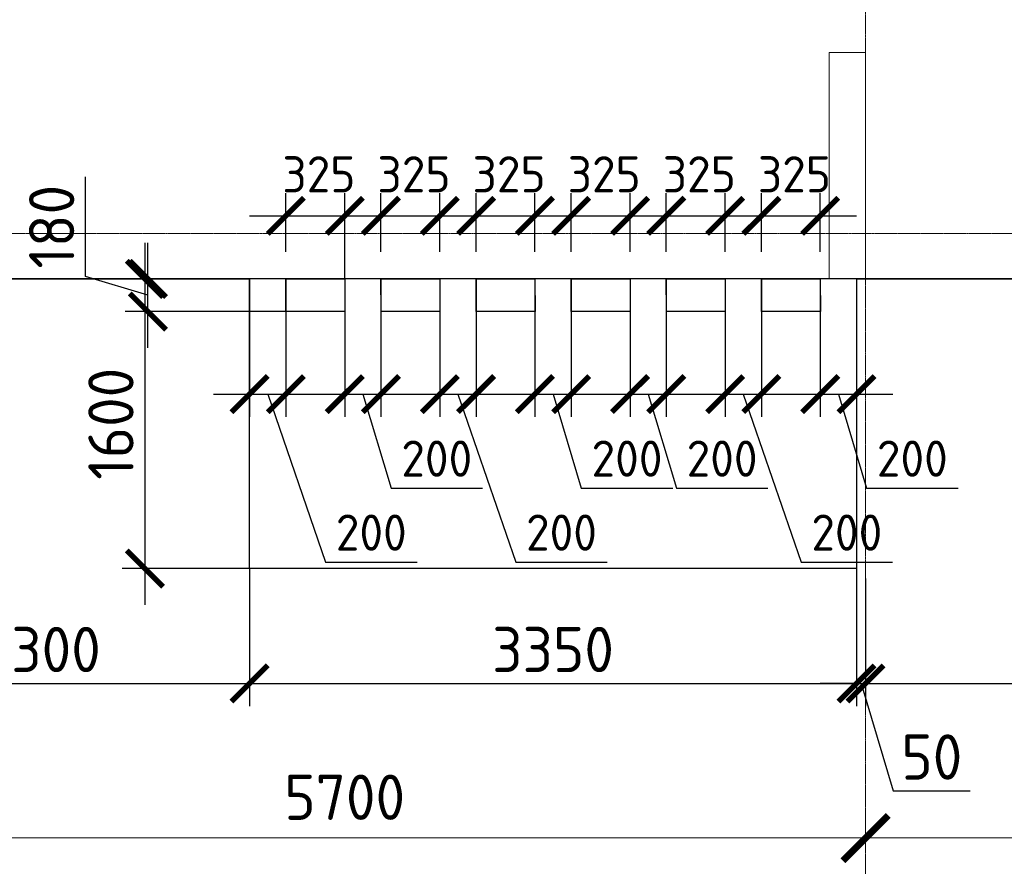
# Model space of a CAD drawing. Header units: millimetres. Extents: x -42044588 to 856694, y -806701 to 941911.
# Tile 779 of 1056: x -173939 to -168504, y -240906 to -236230. Entities that reach past the tile are written whole.
import ezdxf

# ---------------------------------------------------------------- set-up
doc = ezdxf.new("R2010")
doc.units = ezdxf.units.MM
for name, pattern in [('______5', [1100, 800, -100, 100, -100]), ('DASHED', [7, 5, -2, 0]), ('осевая', [50.8, 31.75, -6.35, 6.35, -6.35])]:
    doc.linetypes.add(name, pattern=pattern)
doc.layers.add('Колонна_ бетон', color=7, linetype='Continuous', lineweight=50, true_color=0xb4b496)
for name, color, linetype, lineweight in [('Оси', 40, '______5', 18), ('Перекрытие ж_бетон', 1, 'Continuous', 30), ('РАЗМЕРЫ', 1, 'Continuous', 9)]:
    doc.layers.add(name, color=color, linetype=linetype, lineweight=lineweight)
doc.styles.add('GOST-2.304_Type-B', font='GOST_Common.ttf')
doc.dimstyles.new('СПДС', dxfattribs={"dimscale": 100, "dimtxt": 2.5, "dimasz": 2, "dimexe": 1.25, "dimexo": 0, "dimtad": 1, "dimdec": 0, "dimrnd": 5, "dimtxsty": 'GOST-2.304_Type-B', "dimblk": 'ARCHTICK', "dimcen": 2.5, "dimdle": 2, "dimclrd": 1, "dimclre": 1, "dimclrt": 1, "dimadec": 0, "dimazin": 2, "dimtfac": 0.75, "dimtdec": 0, "dimtmove": 1, "dimatfit": 3, "dimfxl": 0, "dimtolj": 1, "dimarcsym": 0})

# ---------------------------------------------------------------- blocks, each defined once
blk = doc.blocks.new('_ArchTick')
at = {"color": 0, "linetype": 'ByBlock', "const_width": 0.15}
blk.add_lwpolyline([(-0.5, -0.5), (0.5, 0.5)], dxfattribs=at)
blk = doc.blocks.new('*D6723')
at = {"color": 1, "lineweight": -2, "transparency": 16777216}
for p, q in [((-64304.7, -346038.9), (-64304.7, -345913.9)), ((-58604.7, -346038.9), (-58604.7, -345913.9)), ((-64504.7, -346038.9), (-58404.7, -346038.9))]:
    blk.add_line(p, q, dxfattribs=at)
at = {"layer": 'DEFPOINTS', "color": 0, "transparency": 16777216}
for p in [(-64304.7, -346038.9), (-58604.7, -346038.9), (-58604.7, -346038.9)]:
    blk.add_point(p, dxfattribs=at)
at = {"color": 1, "lineweight": -2, "transparency": 16777216, "xscale": 250, "yscale": 250, "zscale": 250, "rotation": 180}
blk.add_blockref('_ArchTick', (-64304.7, -346038.9), dxfattribs=at)
at = {"color": 1, "lineweight": -2, "transparency": 16777216, "xscale": 250, "yscale": 250, "zscale": 250}
blk.add_blockref('_ArchTick', (-58604.7, -346038.9), dxfattribs=at)
at = {"color": 1, "transparency": 16777216, "insert": (-61479.9, -345813.9), "char_height": 250, "width": 83333.333, "attachment_point": 5, "style": 'GOST-2.304_Type-B'}
blk.add_mtext('\\A1;5700', dxfattribs=at)
blk = doc.blocks.new('*D6724')
at = {"color": 1, "lineweight": -2, "transparency": 16777216}
for p, q in [((-58604.7, -346038.9), (-58604.7, -345913.9)), ((-54204.7, -346038.9), (-54204.7, -345913.9)), ((-58804.7, -346038.9), (-54004.7, -346038.9))]:
    blk.add_line(p, q, dxfattribs=at)
at = {"layer": 'DEFPOINTS', "color": 0, "transparency": 16777216}
for p in [(-58604.7, -346038.9), (-54204.7, -346038.9), (-54204.7, -346038.9)]:
    blk.add_point(p, dxfattribs=at)
at = {"color": 1, "lineweight": -2, "transparency": 16777216, "xscale": 250, "yscale": 250, "zscale": 250, "rotation": 180}
blk.add_blockref('_ArchTick', (-58604.7, -346038.9), dxfattribs=at)
at = {"color": 1, "lineweight": -2, "transparency": 16777216, "xscale": 250, "yscale": 250, "zscale": 250}
blk.add_blockref('_ArchTick', (-54204.7, -346038.9), dxfattribs=at)
at = {"color": 1, "transparency": 16777216, "insert": (-56429.9, -345813.9), "char_height": 250, "width": 83333.333, "attachment_point": 5, "style": 'GOST-2.304_Type-B'}
blk.add_mtext('\\A1;4400', dxfattribs=at)
blk = doc.blocks.new('*D713')
at = {"layer": 'DEFPOINTS', "color": 0, "transparency": 16777216}
for p in [(-149569.7, -238288.8), (-169269.7, -239316.6), (-149569.7, -239895.8)]:
    blk.add_point(p, dxfattribs=at)
at = {"layer": 'РАЗМЕРЫ', "color": 1, "lineweight": -2, "transparency": 16777216}
for p, q in [((-149569.7, -238288.8), (-149569.7, -240020.8)), ((-169269.7, -239316.6), (-169269.7, -240020.8)), ((-169469.7, -239895.8), (-149369.7, -239895.8))]:
    blk.add_line(p, q, dxfattribs=at)
at = {"layer": 'РАЗМЕРЫ', "color": 1, "lineweight": -2, "transparency": 16777216, "xscale": 200, "yscale": 200, "zscale": 200, "rotation": 180}
blk.add_blockref('_ArchTick', (-169269.7, -239895.8), dxfattribs=at)
at = {"layer": 'РАЗМЕРЫ', "color": 1, "lineweight": -2, "transparency": 16777216, "xscale": 200, "yscale": 200, "zscale": 200}
blk.add_blockref('_ArchTick', (-149569.7, -239895.8), dxfattribs=at)
at = {"layer": 'РАЗМЕРЫ', "color": 1, "lineweight": 0, "transparency": 16777216, "insert": (-159419.7, -239708.3), "char_height": 250, "attachment_point": 5, "style": 'GOST-2.304_Type-B'}
blk.add_mtext('\\A1;19700', dxfattribs=at)
blk = doc.blocks.new('*D750')
at = {"layer": 'DEFPOINTS', "color": 0, "transparency": 16777216}
for p in [(-196783.4, -237661.7), (-194509.9, -237661.7), (-161702, -237661.7)]:
    blk.add_point(p, dxfattribs=at)
at = {"layer": 'РАЗМЕРЫ', "color": 1, "lineweight": -2, "transparency": 16777216}
for p, q in [((-197127.2, -237558.6), (-197127.2, -237308.6)), ((-196783.4, -237661.7), (-196783.4, -237461.7)), ((-196783.4, -237661.7), (-197127.2, -237558.6)), ((-161702, -237661.7), (-196908.4, -237661.7)), ((-194509.9, -237661.7), (-196908.4, -237661.7)), ((-196783.4, -237661.7), (-196783.4, -237861.7))]:
    blk.add_line(p, q, dxfattribs=at)
at = {"layer": 'РАЗМЕРЫ', "color": 1, "lineweight": -2, "transparency": 16777216, "xscale": 200, "yscale": 200, "zscale": 200}
for rotation in [90, 270]:
    blk.add_blockref('_ArchTick', (-196783.4, -237661.7), dxfattribs=dict(at, rotation=rotation))
at = {"layer": 'РАЗМЕРЫ', "color": 1, "lineweight": 0, "transparency": 16777216, "insert": (-197314.7, -237433.6), "char_height": 250, "attachment_point": 5, "rotation": 90, "style": 'GOST-2.304_Type-B'}
blk.add_mtext('\\A1;0', dxfattribs=at)
blk = doc.blocks.new('подложка стн 1-го этажа')
at = {"layer": 'Колонна_ бетон', "color": 252, "linetype": 'DASHED', "lineweight": 0, "ltscale": 0.5, "true_color": 0x939598, "transparency": 33554687}
for p, q in [((35143.8, 10711.8, -200), (34943.8, 10711.8, -200)), ((34943.8, 10711.8, -200), (34943.8, 9461.8, -200)), ((35143.8, 10711.8, -200), (35143.8, 9461.8, -200)), ((35143.8, 9461.8, -200), (34943.8, 9461.8, -200))]:
    blk.add_line(p, q, dxfattribs=at)
blk = doc.blocks.new('*D736')
at = {"layer": 'DEFPOINTS', "color": 0, "transparency": 16777216}
for p in [(-171651.5, -237661.7), (-173247.6, -239261.7), (-171820.7, -239261.7)]:
    blk.add_point(p, dxfattribs=at)
at = {"layer": 'РАЗМЕРЫ', "color": 1, "lineweight": -2, "transparency": 16777216}
for p, q in [((-173247.6, -237461.7), (-173247.6, -239461.7)), ((-171651.5, -237661.7), (-173372.6, -237661.7)), ((-171820.7, -239261.7), (-173372.6, -239261.7))]:
    blk.add_line(p, q, dxfattribs=at)
at = {"layer": 'РАЗМЕРЫ', "color": 1, "lineweight": -2, "transparency": 16777216, "xscale": 200, "yscale": 200, "zscale": 200}
for p, rotation in [((-173247.6, -237661.7), 90), ((-173247.6, -239261.7), 270)]:
    blk.add_blockref('_ArchTick', p, dxfattribs=dict(at, rotation=rotation))
at = {"layer": 'РАЗМЕРЫ', "color": 1, "lineweight": 0, "transparency": 16777216, "insert": (-173435.1, -238461.7), "char_height": 250, "attachment_point": 5, "rotation": 90, "style": 'GOST-2.304_Type-B'}
blk.add_mtext('\\A1;1600', dxfattribs=at)
blk = doc.blocks.new('*D737')
at = {"layer": 'DEFPOINTS', "color": 0, "transparency": 16777216}
for p in [(-173230.9, -237661.7), (-172224.7, -237661.7, 0), (-172366.1, -237841.7, 0)]:
    blk.add_point(p, dxfattribs=at)
at = {"layer": 'РАЗМЕРЫ', "color": 1, "lineweight": -2, "transparency": 16777216}
for p, q in [((-173574.7, -237648.5), (-173574.7, -237098.5)), ((-173230.9, -238041.7), (-173230.9, -237461.7)), ((-173230.9, -237751.7), (-173574.7, -237648.5)), ((-172224.7, -237661.7), (-173355.9, -237661.7)), ((-172366.1, -237841.7), (-173355.9, -237841.7))]:
    blk.add_line(p, q, dxfattribs=at)
at = {"layer": 'РАЗМЕРЫ', "color": 1, "lineweight": -2, "transparency": 16777216, "xscale": 200, "yscale": 200, "zscale": 200}
for p, rotation in [((-173230.9, -237661.7), 90), ((-173230.9, -237841.7), 270)]:
    blk.add_blockref('_ArchTick', p, dxfattribs=dict(at, rotation=rotation))
at = {"layer": 'РАЗМЕРЫ', "color": 1, "lineweight": 0, "transparency": 16777216, "insert": (-173762.2, -237373.5), "char_height": 250, "attachment_point": 5, "rotation": 90, "style": 'GOST-2.304_Type-B'}
blk.add_mtext('\\A1;180', dxfattribs=at)
blk = doc.blocks.new('*D738')
at = {"layer": 'DEFPOINTS', "color": 0, "transparency": 16777216}
for p in [(-169519.7, -237661.7, 0), (-169319.7, -237661.7), (-169319.7, -238297.8)]:
    blk.add_point(p, dxfattribs=at)
at = {"layer": 'РАЗМЕРЫ', "color": 1, "lineweight": -2, "transparency": 16777216}
for p, q in [((-169519.7, -237661.7), (-169519.7, -238422.8)), ((-169319.7, -237661.7), (-169319.7, -238422.8)), ((-169719.7, -238297.8), (-169119.7, -238297.8)), ((-169419.7, -238297.8), (-169264.1, -238816.6)), ((-169264.1, -238816.6), (-168759.1, -238816.6))]:
    blk.add_line(p, q, dxfattribs=at)
at = {"layer": 'РАЗМЕРЫ', "color": 1, "lineweight": -2, "transparency": 16777216, "xscale": 200, "yscale": 200, "zscale": 200, "rotation": 180}
blk.add_blockref('_ArchTick', (-169519.7, -238297.8), dxfattribs=at)
at = {"layer": 'РАЗМЕРЫ', "color": 1, "lineweight": -2, "transparency": 16777216, "xscale": 200, "yscale": 200, "zscale": 200}
blk.add_blockref('_ArchTick', (-169319.7, -238297.8), dxfattribs=at)
at = {"layer": 'РАЗМЕРЫ', "color": 1, "lineweight": 0, "transparency": 16777216, "insert": (-169011.6, -238654.1), "char_height": 200, "attachment_point": 5, "style": 'GOST-2.304_Type-B'}
blk.add_mtext('\\A1;200', dxfattribs=at)
blk = doc.blocks.new('*D739')
at = {"layer": 'DEFPOINTS', "color": 0, "transparency": 16777216}
for p in [(-170044.8, -237661.7, 0), (-169844.8, -237661.7), (-169844.8, -238297.8)]:
    blk.add_point(p, dxfattribs=at)
at = {"layer": 'РАЗМЕРЫ', "color": 1, "lineweight": -2, "transparency": 16777216}
for p, q in [((-170044.8, -237661.7), (-170044.8, -238422.8)), ((-169844.8, -237661.7), (-169844.8, -238422.8)), ((-170244.8, -238297.8), (-169644.8, -238297.8)), ((-169944.8, -238297.8), (-169625.6, -239225.1)), ((-169625.6, -239225.1), (-169120.6, -239225.1))]:
    blk.add_line(p, q, dxfattribs=at)
at = {"layer": 'РАЗМЕРЫ', "color": 1, "lineweight": -2, "transparency": 16777216, "xscale": 200, "yscale": 200, "zscale": 200, "rotation": 180}
blk.add_blockref('_ArchTick', (-170044.8, -238297.8), dxfattribs=at)
at = {"layer": 'РАЗМЕРЫ', "color": 1, "lineweight": -2, "transparency": 16777216, "xscale": 200, "yscale": 200, "zscale": 200}
blk.add_blockref('_ArchTick', (-169844.8, -238297.8), dxfattribs=at)
at = {"layer": 'РАЗМЕРЫ', "color": 1, "lineweight": 0, "transparency": 16777216, "insert": (-169373.1, -239062.6), "char_height": 200, "attachment_point": 5, "style": 'GOST-2.304_Type-B'}
blk.add_mtext('\\A1;200', dxfattribs=at)
blk = doc.blocks.new('*D740')
at = {"layer": 'DEFPOINTS', "color": 0, "transparency": 16777216}
for p in [(-172144.6, -237661.7, 0), (-171944.6, -237661.7), (-171944.6, -238297.8)]:
    blk.add_point(p, dxfattribs=at)
at = {"layer": 'РАЗМЕРЫ', "color": 1, "lineweight": -2, "transparency": 16777216}
for p, q in [((-172144.6, -237661.7), (-172144.6, -238422.8)), ((-171944.6, -237661.7), (-171944.6, -238422.8)), ((-172344.6, -238297.8), (-171744.6, -238297.8)), ((-172044.6, -238297.8), (-171889, -238816.6)), ((-171889, -238816.6), (-171384, -238816.6))]:
    blk.add_line(p, q, dxfattribs=at)
at = {"layer": 'РАЗМЕРЫ', "color": 1, "lineweight": -2, "transparency": 16777216, "xscale": 200, "yscale": 200, "zscale": 200, "rotation": 180}
blk.add_blockref('_ArchTick', (-172144.6, -238297.8), dxfattribs=at)
at = {"layer": 'РАЗМЕРЫ', "color": 1, "lineweight": -2, "transparency": 16777216, "xscale": 200, "yscale": 200, "zscale": 200}
blk.add_blockref('_ArchTick', (-171944.6, -238297.8), dxfattribs=at)
at = {"layer": 'РАЗМЕРЫ', "color": 1, "lineweight": 0, "transparency": 16777216, "insert": (-171636.5, -238654.1), "char_height": 200, "attachment_point": 5, "style": 'GOST-2.304_Type-B'}
blk.add_mtext('\\A1;200', dxfattribs=at)
blk = doc.blocks.new('*D741')
at = {"layer": 'DEFPOINTS', "color": 0, "transparency": 16777216}
for p in [(-172669.7, -237661.7, 0), (-172469.7, -237661.7), (-172469.7, -238297.8)]:
    blk.add_point(p, dxfattribs=at)
at = {"layer": 'РАЗМЕРЫ', "color": 1, "lineweight": -2, "transparency": 16777216}
for p, q in [((-172669.7, -237661.7), (-172669.7, -238422.8)), ((-172469.7, -237661.7), (-172469.7, -238422.8)), ((-172869.7, -238297.8), (-172269.7, -238297.8)), ((-172569.7, -238297.8), (-172250.6, -239225.1)), ((-172250.6, -239225.1), (-171745.6, -239225.1))]:
    blk.add_line(p, q, dxfattribs=at)
at = {"layer": 'РАЗМЕРЫ', "color": 1, "lineweight": -2, "transparency": 16777216, "xscale": 200, "yscale": 200, "zscale": 200, "rotation": 180}
blk.add_blockref('_ArchTick', (-172669.7, -238297.8), dxfattribs=at)
at = {"layer": 'РАЗМЕРЫ', "color": 1, "lineweight": -2, "transparency": 16777216, "xscale": 200, "yscale": 200, "zscale": 200}
blk.add_blockref('_ArchTick', (-172469.7, -238297.8), dxfattribs=at)
at = {"layer": 'РАЗМЕРЫ', "color": 1, "lineweight": 0, "transparency": 16777216, "insert": (-171998.1, -239062.6), "char_height": 200, "attachment_point": 5, "style": 'GOST-2.304_Type-B'}
blk.add_mtext('\\A1;200', dxfattribs=at)
blk = doc.blocks.new('*D742')
at = {"layer": 'DEFPOINTS', "color": 0, "transparency": 16777216}
for p in [(-171094.6, -237661.7, 0), (-170894.6, -237661.7), (-170894.6, -238297.8)]:
    blk.add_point(p, dxfattribs=at)
at = {"layer": 'РАЗМЕРЫ', "color": 1, "lineweight": -2, "transparency": 16777216}
for p, q in [((-171094.6, -237661.7), (-171094.6, -238422.8)), ((-170894.6, -237661.7), (-170894.6, -238422.8)), ((-171294.6, -238297.8), (-170694.6, -238297.8)), ((-170994.6, -238297.8), (-170839, -238816.6)), ((-170839, -238816.6), (-170334, -238816.6))]:
    blk.add_line(p, q, dxfattribs=at)
at = {"layer": 'РАЗМЕРЫ', "color": 1, "lineweight": -2, "transparency": 16777216, "xscale": 200, "yscale": 200, "zscale": 200, "rotation": 180}
blk.add_blockref('_ArchTick', (-171094.6, -238297.8), dxfattribs=at)
at = {"layer": 'РАЗМЕРЫ', "color": 1, "lineweight": -2, "transparency": 16777216, "xscale": 200, "yscale": 200, "zscale": 200}
blk.add_blockref('_ArchTick', (-170894.6, -238297.8), dxfattribs=at)
at = {"layer": 'РАЗМЕРЫ', "color": 1, "lineweight": 0, "transparency": 16777216, "insert": (-170586.5, -238654.1), "char_height": 200, "attachment_point": 5, "style": 'GOST-2.304_Type-B'}
blk.add_mtext('\\A1;200', dxfattribs=at)
blk = doc.blocks.new('*D743')
at = {"layer": 'DEFPOINTS', "color": 0, "transparency": 16777216}
for p in [(-171619.7, -237661.7, 0), (-171419.7, -237661.7), (-171419.7, -238297.8)]:
    blk.add_point(p, dxfattribs=at)
at = {"layer": 'РАЗМЕРЫ', "color": 1, "lineweight": -2, "transparency": 16777216}
for p, q in [((-171619.7, -237661.7), (-171619.7, -238422.8)), ((-171419.7, -237661.7), (-171419.7, -238422.8)), ((-171819.7, -238297.8), (-171219.7, -238297.8)), ((-171519.7, -238297.8), (-171200.6, -239225.1)), ((-171200.6, -239225.1), (-170695.6, -239225.1))]:
    blk.add_line(p, q, dxfattribs=at)
at = {"layer": 'РАЗМЕРЫ', "color": 1, "lineweight": -2, "transparency": 16777216, "xscale": 200, "yscale": 200, "zscale": 200, "rotation": 180}
blk.add_blockref('_ArchTick', (-171619.7, -238297.8), dxfattribs=at)
at = {"layer": 'РАЗМЕРЫ', "color": 1, "lineweight": -2, "transparency": 16777216, "xscale": 200, "yscale": 200, "zscale": 200}
blk.add_blockref('_ArchTick', (-171419.7, -238297.8), dxfattribs=at)
at = {"layer": 'РАЗМЕРЫ', "color": 1, "lineweight": 0, "transparency": 16777216, "insert": (-170948.1, -239062.6), "char_height": 200, "attachment_point": 5, "style": 'GOST-2.304_Type-B'}
blk.add_mtext('\\A1;200', dxfattribs=at)
blk = doc.blocks.new('*D744')
at = {"layer": 'DEFPOINTS', "color": 0, "transparency": 16777216}
for p in [(-170569.7, -237661.7, 0), (-170369.7, -237661.7), (-170369.7, -238297.8)]:
    blk.add_point(p, dxfattribs=at)
at = {"layer": 'РАЗМЕРЫ', "color": 1, "lineweight": -2, "transparency": 16777216}
for p, q in [((-170569.7, -237661.7), (-170569.7, -238422.8)), ((-170369.7, -237661.7), (-170369.7, -238422.8)), ((-170769.7, -238297.8), (-170169.7, -238297.8)), ((-170469.7, -238297.8), (-170314.1, -238816.6)), ((-170314.1, -238816.6), (-169809.1, -238816.6))]:
    blk.add_line(p, q, dxfattribs=at)
at = {"layer": 'РАЗМЕРЫ', "color": 1, "lineweight": -2, "transparency": 16777216, "xscale": 200, "yscale": 200, "zscale": 200, "rotation": 180}
blk.add_blockref('_ArchTick', (-170569.7, -238297.8), dxfattribs=at)
at = {"layer": 'РАЗМЕРЫ', "color": 1, "lineweight": -2, "transparency": 16777216, "xscale": 200, "yscale": 200, "zscale": 200}
blk.add_blockref('_ArchTick', (-170369.7, -238297.8), dxfattribs=at)
at = {"layer": 'РАЗМЕРЫ', "color": 1, "lineweight": 0, "transparency": 16777216, "insert": (-170061.6, -238654.1), "char_height": 200, "attachment_point": 5, "style": 'GOST-2.304_Type-B'}
blk.add_mtext('\\A1;200', dxfattribs=at)
blk = doc.blocks.new('*D759')
at = {"layer": 'DEFPOINTS', "color": 0, "transparency": 16777216}
for p in [(-172144.7, -237313.1), (-172469.7, -237511.7), (-172144.7, -237661.7, 0)]:
    blk.add_point(p, dxfattribs=at)
at = {"layer": 'РАЗМЕРЫ', "color": 1, "lineweight": -2, "transparency": 16777216}
for p, q in [((-172469.7, -237511.7), (-172469.7, -237188.1)), ((-172144.7, -237661.7), (-172144.7, -237188.1)), ((-172669.7, -237313.1), (-171944.7, -237313.1))]:
    blk.add_line(p, q, dxfattribs=at)
at = {"layer": 'РАЗМЕРЫ', "color": 1, "lineweight": -2, "transparency": 16777216, "xscale": 200, "yscale": 200, "zscale": 200, "rotation": 180}
blk.add_blockref('_ArchTick', (-172469.7, -237313.1), dxfattribs=at)
at = {"layer": 'РАЗМЕРЫ', "color": 1, "lineweight": -2, "transparency": 16777216, "xscale": 200, "yscale": 200, "zscale": 200}
blk.add_blockref('_ArchTick', (-172144.7, -237313.1), dxfattribs=at)
at = {"layer": 'РАЗМЕРЫ', "color": 1, "lineweight": 0, "transparency": 16777216, "insert": (-172287.2, -237084), "char_height": 200, "attachment_point": 5, "style": 'GOST-2.304_Type-B'}
blk.add_mtext('\\A1;325', dxfattribs=at)
blk = doc.blocks.new('*D745')
at = {"layer": 'DEFPOINTS', "color": 0, "transparency": 16777216}
for p in [(-171619.7, -237313.1), (-171944.7, -237511.7), (-171619.7, -237511.7, 0)]:
    blk.add_point(p, dxfattribs=at)
at = {"layer": 'РАЗМЕРЫ', "color": 1, "lineweight": -2, "transparency": 16777216}
for p, q in [((-171944.7, -237511.7), (-171944.7, -237188.1)), ((-171619.7, -237511.7), (-171619.7, -237188.1)), ((-172144.7, -237313.1), (-171419.7, -237313.1))]:
    blk.add_line(p, q, dxfattribs=at)
at = {"layer": 'РАЗМЕРЫ', "color": 1, "lineweight": -2, "transparency": 16777216, "xscale": 200, "yscale": 200, "zscale": 200, "rotation": 180}
blk.add_blockref('_ArchTick', (-171944.7, -237313.1), dxfattribs=at)
at = {"layer": 'РАЗМЕРЫ', "color": 1, "lineweight": -2, "transparency": 16777216, "xscale": 200, "yscale": 200, "zscale": 200}
blk.add_blockref('_ArchTick', (-171619.7, -237313.1), dxfattribs=at)
at = {"layer": 'РАЗМЕРЫ', "color": 1, "lineweight": 0, "transparency": 16777216, "insert": (-171762.2, -237084), "char_height": 200, "attachment_point": 5, "style": 'GOST-2.304_Type-B'}
blk.add_mtext('\\A1;325', dxfattribs=at)
blk = doc.blocks.new('*D746')
at = {"layer": 'DEFPOINTS', "color": 0, "transparency": 16777216}
for p in [(-171094.7, -237313.1), (-171419.7, -237511.7), (-171094.7, -237511.7, 0)]:
    blk.add_point(p, dxfattribs=at)
at = {"layer": 'РАЗМЕРЫ', "color": 1, "lineweight": -2, "transparency": 16777216}
for p, q in [((-171419.7, -237511.7), (-171419.7, -237188.1)), ((-171094.7, -237511.7), (-171094.7, -237188.1)), ((-171619.7, -237313.1), (-170894.7, -237313.1))]:
    blk.add_line(p, q, dxfattribs=at)
at = {"layer": 'РАЗМЕРЫ', "color": 1, "lineweight": -2, "transparency": 16777216, "xscale": 200, "yscale": 200, "zscale": 200, "rotation": 180}
blk.add_blockref('_ArchTick', (-171419.7, -237313.1), dxfattribs=at)
at = {"layer": 'РАЗМЕРЫ', "color": 1, "lineweight": -2, "transparency": 16777216, "xscale": 200, "yscale": 200, "zscale": 200}
blk.add_blockref('_ArchTick', (-171094.7, -237313.1), dxfattribs=at)
at = {"layer": 'РАЗМЕРЫ', "color": 1, "lineweight": 0, "transparency": 16777216, "insert": (-171237.2, -237084), "char_height": 200, "attachment_point": 5, "style": 'GOST-2.304_Type-B'}
blk.add_mtext('\\A1;325', dxfattribs=at)
blk = doc.blocks.new('*D747')
at = {"layer": 'DEFPOINTS', "color": 0, "transparency": 16777216}
for p in [(-170569.7, -237313.1), (-170894.7, -237511.7), (-170569.7, -237511.7, 0)]:
    blk.add_point(p, dxfattribs=at)
at = {"layer": 'РАЗМЕРЫ', "color": 1, "lineweight": -2, "transparency": 16777216}
for p, q in [((-170894.7, -237511.7), (-170894.7, -237188.1)), ((-170569.7, -237511.7), (-170569.7, -237188.1)), ((-171094.7, -237313.1), (-170369.7, -237313.1))]:
    blk.add_line(p, q, dxfattribs=at)
at = {"layer": 'РАЗМЕРЫ', "color": 1, "lineweight": -2, "transparency": 16777216, "xscale": 200, "yscale": 200, "zscale": 200, "rotation": 180}
blk.add_blockref('_ArchTick', (-170894.7, -237313.1), dxfattribs=at)
at = {"layer": 'РАЗМЕРЫ', "color": 1, "lineweight": -2, "transparency": 16777216, "xscale": 200, "yscale": 200, "zscale": 200}
blk.add_blockref('_ArchTick', (-170569.7, -237313.1), dxfattribs=at)
at = {"layer": 'РАЗМЕРЫ', "color": 1, "lineweight": 0, "transparency": 16777216, "insert": (-170712.3, -237084), "char_height": 200, "attachment_point": 5, "style": 'GOST-2.304_Type-B'}
blk.add_mtext('\\A1;325', dxfattribs=at)
blk = doc.blocks.new('*D748')
at = {"layer": 'DEFPOINTS', "color": 0, "transparency": 16777216}
for p in [(-170044.7, -237313.1), (-170369.7, -237511.7), (-170044.7, -237511.7, 0)]:
    blk.add_point(p, dxfattribs=at)
at = {"layer": 'РАЗМЕРЫ', "color": 1, "lineweight": -2, "transparency": 16777216}
for p, q in [((-170369.7, -237511.7), (-170369.7, -237188.1)), ((-170044.7, -237511.7), (-170044.7, -237188.1)), ((-170569.7, -237313.1), (-169844.7, -237313.1))]:
    blk.add_line(p, q, dxfattribs=at)
at = {"layer": 'РАЗМЕРЫ', "color": 1, "lineweight": -2, "transparency": 16777216, "xscale": 200, "yscale": 200, "zscale": 200, "rotation": 180}
blk.add_blockref('_ArchTick', (-170369.7, -237313.1), dxfattribs=at)
at = {"layer": 'РАЗМЕРЫ', "color": 1, "lineweight": -2, "transparency": 16777216, "xscale": 200, "yscale": 200, "zscale": 200}
blk.add_blockref('_ArchTick', (-170044.7, -237313.1), dxfattribs=at)
at = {"layer": 'РАЗМЕРЫ', "color": 1, "lineweight": 0, "transparency": 16777216, "insert": (-170187.3, -237084), "char_height": 200, "attachment_point": 5, "style": 'GOST-2.304_Type-B'}
blk.add_mtext('\\A1;325', dxfattribs=at)
blk = doc.blocks.new('*D749')
at = {"layer": 'DEFPOINTS', "color": 0, "transparency": 16777216}
for p in [(-169519.8, -237313.1), (-169844.8, -237511.7), (-169519.8, -237511.7, 0)]:
    blk.add_point(p, dxfattribs=at)
at = {"layer": 'РАЗМЕРЫ', "color": 1, "lineweight": -2, "transparency": 16777216}
for p, q in [((-169844.8, -237511.7), (-169844.8, -237188.1)), ((-169519.8, -237511.7), (-169519.8, -237188.1)), ((-170044.8, -237313.1), (-169319.8, -237313.1))]:
    blk.add_line(p, q, dxfattribs=at)
at = {"layer": 'РАЗМЕРЫ', "color": 1, "lineweight": -2, "transparency": 16777216, "xscale": 200, "yscale": 200, "zscale": 200, "rotation": 180}
blk.add_blockref('_ArchTick', (-169844.8, -237313.1), dxfattribs=at)
at = {"layer": 'РАЗМЕРЫ', "color": 1, "lineweight": -2, "transparency": 16777216, "xscale": 200, "yscale": 200, "zscale": 200}
blk.add_blockref('_ArchTick', (-169519.8, -237313.1), dxfattribs=at)
at = {"layer": 'РАЗМЕРЫ', "color": 1, "lineweight": 0, "transparency": 16777216, "insert": (-169662.3, -237084), "char_height": 200, "attachment_point": 5, "style": 'GOST-2.304_Type-B'}
blk.add_mtext('\\A1;325', dxfattribs=at)
blk = doc.blocks.new('*D765')
at = {"layer": 'DEFPOINTS', "color": 0, "transparency": 16777216}
for p in [(-172669.7, -239261.7), (-169319.7, -239261.7), (-169319.7, -239895.8)]:
    blk.add_point(p, dxfattribs=at)
at = {"layer": 'РАЗМЕРЫ', "color": 1, "lineweight": -2, "transparency": 16777216}
for p, q in [((-172669.7, -239261.7), (-172669.7, -240020.8)), ((-169319.7, -239261.7), (-169319.7, -240020.8)), ((-172869.7, -239895.8), (-169119.7, -239895.8))]:
    blk.add_line(p, q, dxfattribs=at)
at = {"layer": 'РАЗМЕРЫ', "color": 1, "lineweight": -2, "transparency": 16777216, "xscale": 200, "yscale": 200, "zscale": 200, "rotation": 180}
blk.add_blockref('_ArchTick', (-172669.7, -239895.8), dxfattribs=at)
at = {"layer": 'РАЗМЕРЫ', "color": 1, "lineweight": -2, "transparency": 16777216, "xscale": 200, "yscale": 200, "zscale": 200}
blk.add_blockref('_ArchTick', (-169319.7, -239895.8), dxfattribs=at)
at = {"layer": 'РАЗМЕРЫ', "color": 1, "lineweight": 0, "transparency": 16777216, "insert": (-170994.7, -239708.3), "char_height": 250, "attachment_point": 5, "style": 'GOST-2.304_Type-B'}
blk.add_mtext('\\A1;3350', dxfattribs=at)
blk = doc.blocks.new('*D766')
at = {"layer": 'DEFPOINTS', "color": 0, "transparency": 16777216}
for p in [(-169319.7, -239261.7), (-169269.7, -239316.6), (-169269.7, -239895.8)]:
    blk.add_point(p, dxfattribs=at)
at = {"layer": 'РАЗМЕРЫ', "color": 1, "lineweight": -2, "transparency": 16777216}
for p, q in [((-169319.7, -239261.7), (-169319.7, -240020.8)), ((-169269.7, -239316.6), (-169269.7, -240020.8)), ((-169319.7, -239895.8), (-169519.7, -239895.8)), ((-169319.7, -239895.8), (-169269.7, -239895.8)), ((-169319.7, -239895.8), (-169269.7, -239895.8)), ((-169294.7, -239895.8), (-169116.6, -240489.5)), ((-169269.7, -239895.8), (-169069.7, -239895.8)), ((-169116.6, -240489.5), (-168691.6, -240489.5))]:
    blk.add_line(p, q, dxfattribs=at)
at = {"layer": 'РАЗМЕРЫ', "color": 1, "lineweight": -2, "transparency": 16777216, "xscale": 200, "yscale": 200, "zscale": 200}
blk.add_blockref('_ArchTick', (-169319.7, -239895.8), dxfattribs=at)
at = {"layer": 'РАЗМЕРЫ', "color": 1, "lineweight": -2, "transparency": 16777216, "xscale": 200, "yscale": 200, "zscale": 200, "rotation": 180}
blk.add_blockref('_ArchTick', (-169269.7, -239895.8), dxfattribs=at)
at = {"layer": 'РАЗМЕРЫ', "color": 1, "lineweight": 0, "transparency": 16777216, "insert": (-168904.1, -240302), "char_height": 250, "attachment_point": 5, "style": 'GOST-2.304_Type-B'}
blk.add_mtext('\\A1;50', dxfattribs=at)
blk = doc.blocks.new('*D686')
at = {"layer": 'DEFPOINTS', "color": 0, "transparency": 16777216}
for p in [(-174969.7, -239441.7), (-172669.7, -239711.6), (-172669.7, -239895.8)]:
    blk.add_point(p, dxfattribs=at)
at = {"layer": 'РАЗМЕРЫ', "color": 1, "lineweight": -2, "transparency": 16777216}
for p, q in [((-174969.7, -239441.7), (-174969.7, -240020.8)), ((-172669.7, -239711.6), (-172669.7, -240020.8)), ((-175169.7, -239895.8), (-172469.7, -239895.8))]:
    blk.add_line(p, q, dxfattribs=at)
at = {"layer": 'РАЗМЕРЫ', "color": 1, "lineweight": -2, "transparency": 16777216, "xscale": 200, "yscale": 200, "zscale": 200, "rotation": 180}
blk.add_blockref('_ArchTick', (-174969.7, -239895.8), dxfattribs=at)
at = {"layer": 'РАЗМЕРЫ', "color": 1, "lineweight": -2, "transparency": 16777216, "xscale": 200, "yscale": 200, "zscale": 200}
blk.add_blockref('_ArchTick', (-172669.7, -239895.8), dxfattribs=at)
at = {"layer": 'РАЗМЕРЫ', "color": 1, "lineweight": 0, "transparency": 16777216, "insert": (-173819.7, -239708.3), "char_height": 250, "attachment_point": 5, "style": 'GOST-2.304_Type-B'}
blk.add_mtext('\\A1;2300', dxfattribs=at)
blk = doc.blocks.new('оси блок 2')
at = {"layer": 'Оси', "color": 16, "linetype": 'осевая', "lineweight": 0, "ltscale": 0.25, "transparency": 33554687}
for p, q in [((-58604.7, -322543), (-58604.7, -347914.1)), ((-89822.3, -342701.3), (-37238.5, -342701.3))]:
    blk.add_line(p, q, dxfattribs=at)
for base, p1, p2, picture, middle in [((-58604.7, -346038.9), (-64304.7, -346038.9), (-58604.7, -346038.9), '*D6723', (-61479.9, -346038.9)), ((-54204.7, -346038.9), (-58604.7, -346038.9), (-54204.7, -346038.9), '*D6724', (-56429.9, -346038.9))]:
    dim = blk.add_linear_dim(base=base, p1=p1, p2=p2, dimstyle='СПДС', override={"dimgap": 1})
    dim.commit()
    dim.dimension.update_dxf_attribs({"geometry": picture, "text_midpoint": middle, "dimtype": 160})

msp = doc.modelspace()

# ---------------------------------------------------------------- linework, layer by layer
at = {"layer": 'Перекрытие ж_бетон'}
for p, q in [((-172669.689, -239261.692), (-172669.689, -237661.693)), ((-169319.689, -237661.693), (-169319.689, -239261.692)), ((-169319.689, -239261.692), (-172669.689, -239261.692))]:
    msp.add_line(p, q, dxfattribs=at)
for points in [[(-169319.689, -237661.693), (-162669.689, -237661.693), (-162669.689, -237661.692), (-159320.149, -237661.692), (-159320.154, -237661.692), (-149319.689, -237661.693), (-149319.689, -220761.693), (-159369.689, -220761.693), (-159369.689, -220761.693), (-162719.689, -220761.693), (-162719.689, -220761.693), (-176159.689, -220761.693)], [(-184419.594, -237661.692), (-178069.525, -237661.692), (-178069.522, -237661.693), (-174719.524, -237661.693), (-174719.524, -237661.693), (-172669.689, -237661.693)]]:
    msp.add_lwpolyline(points, dxfattribs=at)
for points, elevation in [([(-172143.967, -237841.683), (-172468.967, -237841.683), (-172469.737, -237661.693), (-172144.737, -237661.693)], 0.018), ([(-171618.887, -237841.683), (-171943.887, -237841.683), (-171944.657, -237661.693), (-171619.657, -237661.693)], -0.071), ([(-171093.994, -237841.683), (-171418.994, -237841.683), (-171419.764, -237661.693), (-171094.764, -237661.693)], 0.036), ([(-170568.914, -237841.683), (-170893.914, -237841.683), (-170894.684, -237661.693), (-170569.684, -237661.693)], -0.053), ([(-170044.021, -237841.683), (-170369.021, -237841.683), (-170369.79, -237661.693), (-170044.79, -237661.693)], -0.053), ([(-169519.034, -237841.683), (-169844.034, -237841.683), (-169844.804, -237661.693), (-169519.804, -237661.693)], 0.089)]:
    msp.add_lwpolyline(points, close=True, dxfattribs=dict(at, elevation=elevation))

# ---------------------------------------------------------------- block references
msp.add_blockref('подложка стн 1-го этажа', (-204413.612, -247123.487, 560))
at = {"layer": 'РАЗМЕРЫ'}
msp.add_blockref('оси блок 2', (-110664.971, 105289.629), dxfattribs=at)

# ---------------------------------------------------------------- dimensions: what is measured, and where the dimension line sits
at = {"layer": 'РАЗМЕРЫ', "lineweight": 0}
for base, p1, p2, picture, middle in [((-172144.689, -237313.07, -0.018), (-172469.689, -237511.658, -0.018), (-172144.689, -237661.658, 0.018), '*D759', (-172287.213, -237246.485, -0.018)), ((-171619.702, -237313.07), (-171944.702, -237511.658), (-171619.702, -237511.658, 0.018), '*D745', (-171762.227, -237246.485)), ((-171094.716, -237313.07, 0.018), (-171419.716, -237511.658, 0.018), (-171094.716, -237511.658, 0.036), '*D746', (-171237.24, -237246.485, 0.018)), ((-170569.729, -237313.07, 0.036), (-170894.729, -237511.658, 0.036), (-170569.729, -237511.658, 0.053), '*D747', (-170712.253, -237246.485, 0.036)), ((-170044.742, -237313.07, 0.053), (-170369.742, -237511.658, 0.053), (-170044.742, -237511.658, 0.071), '*D748', (-170187.267, -237246.485, 0.053)), ((-169519.756, -237313.07, 0.071), (-169844.756, -237511.658, 0.071), (-169519.756, -237511.658, 0.089), '*D749', (-169662.28, -237246.485, 0.071))]:
    dim = msp.add_linear_dim(base=base, p1=p1, p2=p2, dimstyle='СПДС', override={"dimtxt": 2, "dimasz": 2, "dimrnd": 5}, dxfattribs=at)
    dim.commit()
    dim.dimension.update_dxf_attribs({"geometry": picture, "text_midpoint": middle, "dimtype": 160})
for base, p1, p2, angle, override, picture, middle in [((-173230.941, -237661.658), (-172366.067, -237841.683, 0.018), (-172224.698, -237661.658, 0.018), 270, {"dimrnd": 5}, '*D737', (-173762.191, -237586.045)), ((-196783.425839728, -237661.692540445), (-161702.015667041, -237661.692540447), (-194509.93210598, -237661.692540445), 90, {"dimrnd": 5}, '*D750', (-197314.675839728, -237496.067540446)), ((-173247.582, -239261.658), (-171651.547, -237661.658), (-171820.729, -239261.658), 90, {"dimrnd": 5}, '*D736', (-173435.082, -238461.658)), ((-171944.609, -238297.836, -0.089), (-172144.609, -237661.658, -0.071), (-171944.609, -237661.658, -0.089), 180, {"dimtxt": 2, "dimasz": 2, "dimrnd": 5}, '*D740', (-171826.484, -238654.086, -0.089)), ((-170894.636, -238297.836, -0.071), (-171094.636, -237661.658, -0.053), (-170894.636, -237661.658, -0.071), 180, {"dimtxt": 2, "dimasz": 2, "dimrnd": 5}, '*D742', (-170776.511, -238654.086, -0.071)), ((-170369.684, -238297.836, -0.053), (-170569.684, -237661.658, -0.036), (-170369.684, -237661.658, -0.053), 180, {"dimtxt": 2, "dimasz": 2, "dimrnd": 5}, '*D744', (-170251.559, -238654.086, -0.053)), ((-169319.676, -238297.836, -0.018), (-169519.675, -237661.658), (-169319.676, -237661.658, -0.018), 180, {"dimtxt": 2, "dimasz": 2, "dimrnd": 5}, '*D738', (-169201.551, -238654.086, -0.018))]:
    dim = msp.add_linear_dim(base=base, p1=p1, p2=p2, angle=angle, dimstyle='СПДС', override=override, dxfattribs=at)
    dim.commit()
    dim.dimension.update_dxf_attribs({"geometry": picture, "text_midpoint": middle})
for base, p1, p2, picture, middle in [((-172469.689, -238297.836), (-172669.689, -237661.658, 0.018), (-172469.689, -237661.658), '*D741', (-172188.074, -239225.087)), ((-171419.716, -238297.836, 0.018), (-171619.715, -237661.658, 0.036), (-171419.716, -237661.658, 0.018), '*D743', (-171138.101, -239225.087, 0.018)), ((-169844.756, -238297.836, 0.071), (-170044.755, -237661.658, 0.089), (-169844.756, -237661.658, 0.071), '*D739', (-169563.141, -239225.087, 0.071))]:
    dim = msp.add_linear_dim(base=base, p1=p1, p2=p2, angle=180, dimstyle='СПДС', override={"dimtxt": 2, "dimasz": 2, "dimrnd": 5}, dxfattribs=at)
    dim.commit()
    dim.dimension.update_dxf_attribs({"geometry": picture, "text_midpoint": middle, "dimtype": 160})
for base, p1, p2, picture, middle in [((-149569.689, -239895.788), (-169269.689, -239316.601), (-149569.689, -238288.804), '*D713', (-159419.689, -239708.288)), ((-169319.689, -239895.788), (-172669.689, -239261.692), (-169319.689, -239261.692), '*D765', (-170994.689, -239708.288)), ((-169269.689, -239895.788), (-169319.689, -239261.692), (-169269.689, -239316.601), '*D766', (-169054.064, -240302.038)), ((-172669.689, -239895.788), (-174969.689, -239441.69), (-172669.689, -239711.555), '*D686', (-173819.689, -239708.288))]:
    dim = msp.add_linear_dim(base=base, p1=p1, p2=p2, dimstyle='СПДС', override={"dimrnd": 5}, dxfattribs=at)
    dim.commit()
    dim.dimension.update_dxf_attribs({"geometry": picture, "text_midpoint": middle})

doc.saveas('drawing.dxf')
